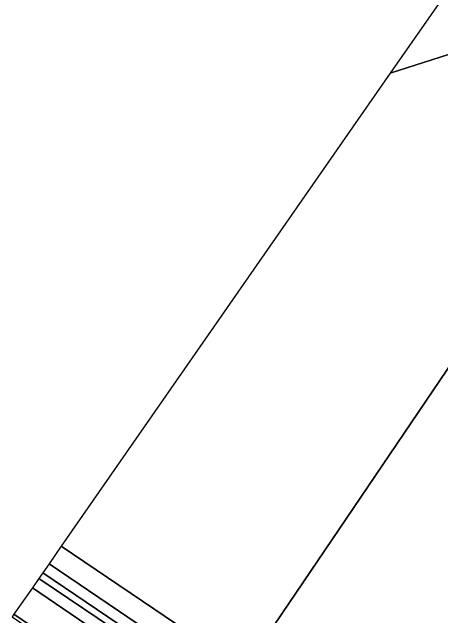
# Model space of a CAD drawing. Extents: x 155018 to 156648, y 383979 to 385733.
# Drawn here: x 155019.8 to 155086.4, y 384920.2 to 385014 of the extents above; entities that cross this region are included whole.
import ezdxf

# ---------------------------------------------------------------- set-up
doc = ezdxf.new("R2010")
doc.units = 0
for name, color, linetype in [('IMGEO_Erf', 7, 'Continuous'), ('IMGEO_Groenvoorziening', 7, 'Continuous'), ('IMGEO_Oever', 7, 'Continuous'), ('IMGEO_Pand', 7, 'Continuous'), ('IMGEO_Rijbaan_lokaal_open', 7, 'Continuous'), ('IMGEO_Terreindeel_onvherhard', 7, 'Continuous'), ('IMGEO_Waterloop', 7, 'Continuous')]:
    doc.layers.add(name, color=color, linetype=linetype)

msp = doc.modelspace()

# ---------------------------------------------------------------- linework, layer by layer
at = {"layer": 'IMGEO_Erf'}
for points in [[(155216.589, 384920.387), (155102.876, 385000), (155101.196, 385001.176), (155092.114, 385007.622), (155091.015, 385008.402), (155090.159, 385008.281), (155078.52, 385004.551)], [(155078.52, 385004.551), (155027.407, 384931.042), (155068.819, 384903.059), (155069.309, 384902.728), (155069.769, 384902.417), (155070.288, 384902.066), (155295.327, 384750), (155489.591, 384618.73), (155493.556, 384624.321), (155497.189, 384629.492), (155503.959, 384639.135), (155505.759, 384641.704), (155508.854, 384646.113), (155510.676, 384648.693), (155535.909, 384684.979)], [(155059.424, 384917.182), (155100.779, 384978.305), (155103.338, 384982.088), (155103.58, 384982.446), (155104.089, 384982.105), (155103.849, 384981.73), (155103.52, 384981.95), (155102.903, 384981.019), (155108.594, 384977.203), (155109.424, 384978.47), (155112.962, 384976.062), (155110.037, 384971.641), (155167.202, 384933.006), (155171.49, 384939.329), (155175.039, 384936.926), (155172.878, 384933.731), (155176.85, 384931.037), (155177.728, 384932.321), (155185.065, 384927.38), (155186.34, 384929.306), (155201.861, 384918.829)]]:
    msp.add_lwpolyline(points, dxfattribs=at)
at = {"layer": 'IMGEO_Groenvoorziening'}
for points in [[(155295.327, 384750), (155070.288, 384902.066), (155068.921, 384900.129), (155067.439, 384901.174), (155068.819, 384903.059), (155027.407, 384931.042), (155025.531, 384928.344), (155057.727, 384906.514), (155066.907, 384900.448), (155068.449, 384899.42), (155071.701, 384897.2), (155071.767, 384897.156), (155117.287, 384866.731), (155188.591, 384818.402)], [(155190.892, 384811.751), (155114.702, 384863.029), (155069.076, 384893.113), (155062.845, 384897.31), (155062.737, 384897.385), (155062.615, 384897.47), (155061.365, 384898.337), (155061.223, 384898.436), (155061.132, 384898.499), (155055.127, 384902.681), (155022.939, 384924.616), (155020.062, 384920.479), (155051.944, 384898.816), (155452.62, 384628.74)]]:
    msp.add_lwpolyline(points, dxfattribs=at)
at = {"layer": 'IMGEO_Oever'}
for points in [[(155025.531, 384928.344), (155024.558, 384926.945), (155056.797, 384905.143), (155057.727, 384906.514)], [(155023.927, 384926.038), (155022.939, 384924.616), (155055.127, 384902.681), (155056.228, 384904.304)]]:
    msp.add_lwpolyline(points, close=True, dxfattribs=at)
at = {"layer": 'IMGEO_Pand'}
msp.add_lwpolyline([(155201.861, 384918.829), (155186.34, 384929.306), (155185.065, 384927.38), (155177.728, 384932.321), (155176.85, 384931.037), (155172.878, 384933.731), (155175.039, 384936.926), (155171.49, 384939.329), (155167.202, 384933.006), (155110.037, 384971.641), (155112.962, 384976.062), (155109.424, 384978.47), (155108.594, 384977.203), (155102.903, 384981.019), (155103.52, 384981.95), (155103.849, 384981.73), (155104.089, 384982.105), (155103.58, 384982.446), (155103.338, 384982.088), (155100.779, 384978.305), (155059.424, 384917.182)], dxfattribs=at)
at = {"layer": 'IMGEO_Rijbaan_lokaal_open'}
for points in [[(155088.272, 385018.455), (155088.25, 385018.545), (155078.52, 385004.551)], [(155078.52, 385004.551), (155090.159, 385008.281), (155091.015, 385008.402), (155092.114, 385007.622), (155101.196, 385001.176), (155101.401, 385001.469)]]:
    msp.add_lwpolyline(points, dxfattribs=at)
at = {"layer": 'IMGEO_Terreindeel_onvherhard'}
msp.add_lwpolyline([(155020.062, 384920.479), (155019.776, 384920.067), (155051.664, 384898.401), (155273.89, 384748.61), (155462.322, 384621.413), (155470.17, 384616.152), (155471.472, 384614.962), (155472.944, 384613.989), (155474.549, 384613.257), (155476.249, 384612.783), (155452.62, 384628.74), (155051.944, 384898.816)], close=True, dxfattribs=at)
at = {"layer": 'IMGEO_Waterloop'}
msp.add_lwpolyline([(155024.558, 384926.945), (155023.927, 384926.038), (155056.228, 384904.304), (155056.797, 384905.143)], close=True, dxfattribs=at)

doc.saveas('drawing.dxf')
